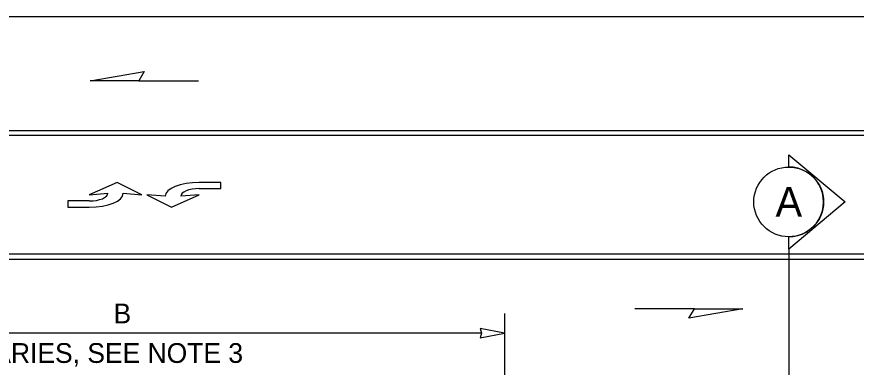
# Model space of a CAD drawing. Extents: x 99958 to 100176, y 99935 to 100011.
# Drawn here: x 100087.59 to 100090.987, y 99945.298 to 99946.716 of the extents above; entities that cross this region are included whole.
import ezdxf

# ---------------------------------------------------------------- set-up
doc = ezdxf.new("R2010")
doc.units = 0
for name, color, linetype in [('RD_MK_LineLane', 7, 'Continuous'), ('RD_MK_LineTwoWayLtTurn', 7, 'Continuous'), ('SH_TI_WZSectionCut', 7, 'Continuous'), ('TR_WZ_WorkZoneDetails', 7, 'Continuous'), ('TR_WZ_WorkZoneTextCurrent', 7, 'Continuous')]:
    doc.layers.add(name, color=color, linetype=linetype)

msp = doc.modelspace()

# ---------------------------------------------------------------- linework, layer by layer
at = {"layer": 'RD_MK_LineLane'}
msp.add_lwpolyline([(100094.8933, 99946.7157), (100080.8283, 99946.7157)], dxfattribs=at)
at = {"layer": 'RD_MK_LineTwoWayLtTurn'}
for p, q in [((100080.8283, 99946.2557), (100094.914, 99946.2557)), ((100080.8283, 99945.7357), (100094.8933, 99945.7357))]:
    msp.add_line(p, q, dxfattribs=at)
for points in [[(100094.8933, 99946.2357), (100080.8283, 99946.2357)], [(100094.8933, 99945.7557), (100080.8283, 99945.7557)]]:
    msp.add_lwpolyline(points, dxfattribs=at)
at = {"layer": 'SH_TI_WZSectionCut'}
for p, q in [((100090.7136, 99946.1081), (100090.7136, 99946.158)), ((100090.7136, 99946.158), (100090.9417, 99945.9669)), ((100090.9417, 99945.9669), (100090.7136, 99945.7757)), ((100090.7136, 99945.7757), (100090.7136, 99945.8256)), ((100090.7136, 99945.7757), (100090.7136, 99944.2357))]:
    msp.add_line(p, q, dxfattribs=at)
msp.add_circle((100090.7136, 99945.9669), 0.1412, dxfattribs=at)
msp.add_arc((100090.7136, 99945.9669), 0.1412, 269.9978, 90.0022, dxfattribs=at)
at = {"layer": 'TR_WZ_WorkZoneDetails'}
for p, q in [((100088.0833, 99946.4564), (100088.3244, 99946.4564)), ((100090.3319, 99945.535), (100090.0908, 99945.535)), ((100089.5636, 99945.5157), (100089.5636, 99944.9962)), ((100089.4699, 99945.4357), (100086.6573, 99945.4357))]:
    msp.add_line(p, q, dxfattribs=at)
for points in [[(100087.8867, 99946.4564), (100088.1056, 99946.495), (100088.0833, 99946.4564)], [(100090.5285, 99945.535), (100090.3096, 99945.4964), (100090.3319, 99945.535)], [(100089.5636, 99945.4357), (100089.4653, 99945.455), (100089.4699, 99945.4357), (100089.4653, 99945.4165)]]:
    msp.add_lwpolyline(points, close=True, dxfattribs=at)
for points in [[(100088.0206, 99946.0019), (100088.0956, 99945.9957), (100087.9956, 99946.0457), (100087.8831, 99945.9957), (100087.9581, 99946.0019)], [(100088.3281, 99946.0207), (100088.4156, 99946.0207), (100088.4156, 99946.0457), (100088.328, 99946.0457)], [(100087.8831, 99945.9707), (100087.7956, 99945.9707), (100087.7956, 99945.9457), (100087.8831, 99945.9457)], [(100088.1906, 99945.9895), (100088.1156, 99945.9957), (100088.2156, 99945.9457), (100088.3281, 99945.9957), (100088.2531, 99945.9895)]]:
    msp.add_lwpolyline(points, dxfattribs=at)
for centre, major_axis, ratio, start_param in [((100088.3281, 99945.9895), (-0.1375, 0), 0.40879, 4.712524), ((100088.3281, 99945.9895), (-0.075, 0), 0.41611, 4.712518), ((100087.8831, 99946.0019), (0.075, 0), 0.41611, 4.712518), ((100087.8831, 99946.0019), (0.1375, 0), 0.40879, 4.712524)]:
    msp.add_ellipse(centre, major_axis=major_axis, ratio=ratio, start_param=start_param, end_param=6.283185, dxfattribs=at)

# ---------------------------------------------------------------- texts
at = {"layer": 'SH_TI_WZSectionCut'}
msp.add_text('A', height=0.12, rotation=359.99, dxfattribs=at).set_placement((100090.6606, 99945.9077))
at = {"layer": 'TR_WZ_WorkZoneTextCurrent'}
for s, p in [('B', (100087.9813, 99945.4757)), ('VARIES, SEE NOTE 3', (100087.4234, 99945.3157))]:
    msp.add_text(s, height=0.08, rotation=360, dxfattribs=at).set_placement(p)

doc.saveas('drawing.dxf')
